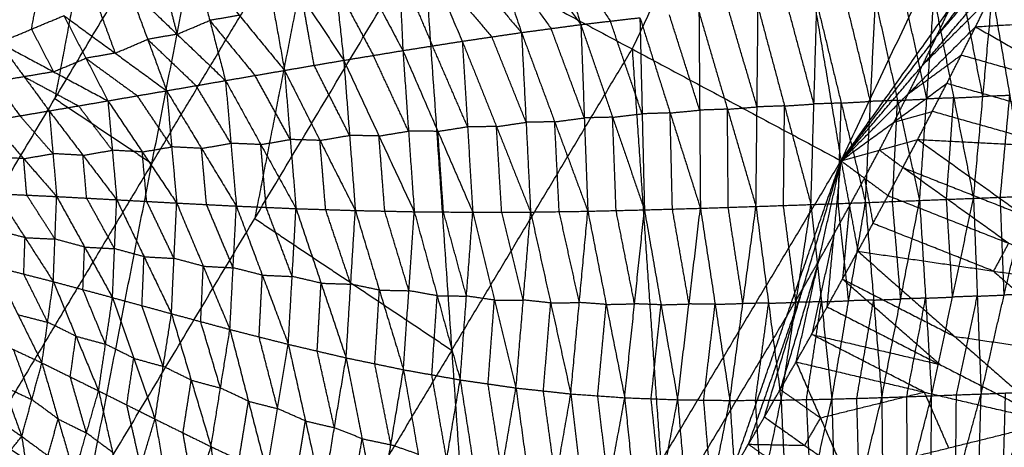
# Model space of a CAD drawing. Header units: millimetres. Extents: x -106 to 110, y -96 to 120.
# Tile 665 of 1020: x 78 to 92, y -39 to -33. Entities that reach past the tile are written whole.
import ezdxf

# ---------------------------------------------------------------- set-up
doc = ezdxf.new("R2010")
doc.units = ezdxf.units.MM
doc.header["$MEASUREMENT"] = 0
doc.layers.add('Default', color=7, linetype='Continuous', true_color=0x000000)

msp = doc.modelspace()

# ---------------------------------------------------------------- linework, layer by layer
at = {"layer": 'Default'}
for points in [[(88.039, -23.758, 9.117), (89.001, -29.458, 10.567), (89.963, -35.159, 12.017)], [(89.963, -35.159, 12.017), (92.06, -30.725, 12.017), (94.157, -26.292, 12.017)], [(89.001, -29.458, 10.567), (88.022, -31.528, 10.567), (87.043, -33.598, 10.567)], [(77.563, -33.535, 7.449), (78.699, -31.64, 7.449), (79.835, -29.745, 7.449)], [(79.835, -29.745, 7.449), (79.405, -32.018, 7.697), (78.976, -34.291, 7.944)], [(76.704, -38.081, 7.944), (78.976, -34.291, 7.944), (81.248, -30.5, 7.944)], [(79.415, -39.893, 9.117), (80.332, -35.196, 8.53), (81.248, -30.5, 7.944)], [(85.555, -30.801, 6.652), (85.94, -32.029, 6.072), (86.326, -33.257, 5.491)], [(89.963, -35.159, 12.017), (91.484, -33.029, 12.221), (93.004, -30.899, 12.424)], [(84.704, -31.019, 6.386), (85.101, -32.194, 5.832), (85.497, -33.368, 5.278)], [(84.704, -31.019, 6.386), (85.515, -32.138, 5.939), (86.326, -33.257, 5.491)], [(80.332, -35.196, 8.53), (81.509, -33.233, 8.53), (82.686, -31.269, 8.53)], [(82.686, -31.269, 8.53), (82.227, -33.617, 8.824), (81.769, -35.965, 9.117)], [(83.733, -31.31, 6.1), (83.786, -32.465, 5.513), (83.839, -33.62, 4.925)], [(83.733, -31.31, 6.1), (84.201, -32.4, 5.595), (84.669, -33.49, 5.091)], [(83.733, -31.31, 6.1), (84.615, -32.339, 5.689), (85.497, -33.368, 5.278)], [(82.78, -31.634, 5.836), (82.896, -32.695, 5.308), (83.013, -33.756, 4.78)], [(82.78, -31.634, 5.836), (83.309, -32.627, 5.381), (83.839, -33.62, 4.925)], [(89.963, -35.159, 12.017), (91.294, -33.429, 12.221), (92.624, -31.699, 12.424)], [(79.415, -39.893, 9.117), (81.769, -35.965, 9.117), (84.123, -32.037, 9.117)], [(81.842, -31.987, 5.592), (82.014, -32.942, 5.121), (82.185, -33.897, 4.649)], [(81.842, -31.987, 5.592), (82.427, -32.871, 5.186), (83.013, -33.756, 4.78)], [(84.123, -32.037, 9.117), (84.522, -37.804, 10.567), (84.921, -43.571, 12.017)], [(84.123, -32.037, 9.117), (87.043, -33.598, 10.567), (89.963, -35.159, 12.017)], [(85.94, -32.029, 6.072), (86.339, -32.619, 5.841), (86.739, -33.209, 5.611)], [(85.101, -32.194, 5.832), (85.506, -32.753, 5.608), (85.911, -33.313, 5.384)], [(91.294, -33.429, 12.221), (91.862, -32.763, 12.322), (92.431, -32.097, 12.424)], [(80.921, -32.36, 5.365), (81.14, -33.199, 4.948), (81.36, -34.039, 4.531)], [(80.921, -32.36, 5.365), (81.553, -33.128, 5.007), (82.185, -33.897, 4.649)], [(83.786, -32.465, 5.513), (84.02, -33.01, 5.26), (84.254, -33.555, 5.008)], [(84.201, -32.4, 5.595), (84.642, -32.914, 5.39), (85.083, -33.429, 5.184)], [(80.464, -32.552, 5.258), (80.574, -32.972, 5.049), (80.684, -33.392, 4.841)], [(89.963, -35.159, 12.017), (91.1, -33.827, 12.221), (92.237, -32.495, 12.424)], [(91.843, -33.287, 12.424), (92.04, -32.891, 12.424), (92.237, -32.495, 12.424)], [(91.843, -33.287, 12.424), (92.04, -32.891, 12.424), (92.237, -32.495, 12.424)], [(78.649, -33.321, 4.846), (78.71, -33.005, 4.498), (78.77, -32.689, 4.15)], [(80.007, -32.745, 5.15), (80.272, -33.463, 4.786), (80.538, -34.181, 4.421)], [(80.007, -32.745, 5.15), (80.684, -33.392, 4.841), (81.36, -34.039, 4.531)], [(82.896, -32.695, 5.308), (83.161, -33.191, 5.08), (83.426, -33.688, 4.852)], [(82.599, -33.826, 4.714), (82.513, -33.349, 4.95), (82.427, -32.871, 5.186)], [(91.06, -35.713, 6.691), (91.161, -34.296, 6.985), (91.262, -32.879, 7.279)], [(91.262, -32.879, 7.279), (91.538, -34.281, 7.156), (91.814, -35.683, 7.033)], [(91.945, -34.262, 7.339), (91.807, -33.561, 7.4), (91.669, -32.86, 7.461)], [(91.814, -35.683, 7.033), (91.945, -34.262, 7.339), (92.077, -32.841, 7.644)], [(92.077, -32.841, 7.644), (92.321, -34.247, 7.516), (92.564, -35.653, 7.389)], [(79.554, -32.939, 5.048), (79.687, -33.298, 4.866), (79.819, -33.656, 4.683)], [(88.774, -35.796, 5.758), (88.789, -34.406, 6.023), (88.803, -33.016, 6.287)], [(88.803, -33.016, 6.287), (89.173, -34.393, 6.169), (89.542, -35.77, 6.052)], [(89.584, -34.366, 6.325), (89.399, -33.678, 6.384), (89.214, -32.99, 6.443)], [(89.542, -35.77, 6.052), (89.584, -34.366, 6.325), (89.625, -32.963, 6.599)], [(89.625, -32.963, 6.599), (89.965, -34.353, 6.481), (90.304, -35.742, 6.363)], [(90.374, -34.33, 6.646), (90.204, -33.635, 6.705), (90.035, -32.941, 6.764)], [(90.304, -35.742, 6.363), (90.374, -34.33, 6.646), (90.444, -32.918, 6.929)], [(90.444, -32.918, 6.929), (90.752, -34.316, 6.81), (91.06, -35.713, 6.691)], [(91.161, -34.296, 6.985), (91.007, -33.597, 7.044), (90.853, -32.898, 7.104)], [(91.1, -33.827, 12.221), (91.57, -33.359, 12.322), (92.04, -32.891, 12.424)], [(78.198, -33.509, 4.747), (78.649, -33.321, 4.846), (79.101, -33.132, 4.945)], [(79.101, -33.132, 4.945), (79.409, -33.727, 4.631), (79.717, -34.322, 4.317)], [(79.101, -33.132, 4.945), (79.819, -33.656, 4.683), (80.538, -34.181, 4.421)], [(81.553, -33.128, 5.007), (81.347, -33.164, 4.977), (81.14, -33.199, 4.948)], [(86.326, -33.257, 5.491), (86.739, -33.209, 5.611), (87.152, -33.161, 5.73)], [(87.152, -33.161, 5.73), (87.183, -34.503, 5.484), (87.215, -35.844, 5.237)], [(87.152, -33.161, 5.73), (87.574, -34.491, 5.608), (87.997, -35.822, 5.485)], [(87.987, -34.452, 5.74), (87.775, -33.786, 5.802), (87.564, -33.121, 5.863)], [(87.977, -33.081, 5.996), (87.987, -34.452, 5.74), (87.997, -35.822, 5.485)], [(87.977, -33.081, 5.996), (88.375, -34.439, 5.877), (88.774, -35.796, 5.758)], [(88.789, -34.406, 6.023), (88.589, -33.728, 6.082), (88.39, -33.049, 6.141)], [(91.294, -33.429, 12.221), (91.389, -33.229, 12.221), (91.484, -33.029, 12.221)], [(91.843, -33.287, 12.424), (93.76, -33.174, 13.04), (95.676, -33.061, 13.656)], [(80.684, -33.392, 4.841), (80.912, -33.296, 4.894), (81.14, -33.199, 4.948)], [(81.14, -33.199, 4.948), (81.456, -33.583, 4.769), (81.773, -33.968, 4.59)], [(85.497, -33.368, 5.278), (85.911, -33.313, 5.384), (86.326, -33.257, 5.491)], [(86.326, -33.257, 5.491), (86.375, -34.56, 5.254), (86.424, -35.863, 5.017)], [(86.326, -33.257, 5.491), (86.77, -34.551, 5.364), (87.215, -35.844, 5.237)], [(87.183, -34.503, 5.484), (86.961, -33.856, 5.547), (86.739, -33.209, 5.611)], [(89.963, -35.159, 12.017), (90.903, -34.223, 12.221), (91.843, -33.287, 12.424)], [(91.442, -34.077, 12.424), (91.643, -33.682, 12.424), (91.843, -33.287, 12.424)], [(91.442, -34.077, 12.424), (91.643, -33.682, 12.424), (91.843, -33.287, 12.424)], [(91.843, -33.287, 12.424), (93.384, -34.174, 13.067), (94.924, -35.061, 13.709)], [(78.649, -33.321, 4.846), (78.803, -33.618, 4.689), (78.958, -33.916, 4.532)], [(80.684, -33.392, 4.841), (80.478, -33.428, 4.813), (80.272, -33.463, 4.786)], [(84.669, -33.49, 5.091), (85.083, -33.429, 5.184), (85.497, -33.368, 5.278)], [(85.561, -34.621, 5.051), (85.322, -34.025, 5.118), (85.083, -33.429, 5.184)], [(85.497, -33.368, 5.278), (85.561, -34.621, 5.051), (85.624, -35.875, 4.825)], [(85.497, -33.368, 5.278), (85.961, -34.615, 5.147), (86.424, -35.863, 5.017)], [(86.375, -34.56, 5.254), (86.143, -33.936, 5.319), (85.911, -33.313, 5.384)], [(91.1, -33.827, 12.221), (91.197, -33.628, 12.221), (91.294, -33.429, 12.221)], [(78.198, -33.509, 4.747), (78.547, -33.986, 4.481), (78.896, -34.462, 4.216)], [(78.198, -33.509, 4.747), (78.958, -33.916, 4.532), (79.717, -34.322, 4.317)], [(79.819, -33.656, 4.683), (80.046, -33.56, 4.735), (80.272, -33.463, 4.786)], [(80.272, -33.463, 4.786), (80.611, -33.787, 4.631), (80.949, -34.11, 4.476)], [(83.839, -33.62, 4.925), (84.254, -33.555, 5.008), (84.669, -33.49, 5.091)], [(84.743, -34.683, 4.875), (84.499, -34.119, 4.942), (84.254, -33.555, 5.008)], [(84.669, -33.49, 5.091), (84.743, -34.683, 4.875), (84.816, -35.877, 4.66)], [(84.669, -33.49, 5.091), (85.147, -34.682, 4.958), (85.624, -35.875, 4.825)], [(79.819, -33.656, 4.683), (79.614, -33.692, 4.657), (79.409, -33.727, 4.631)], [(83.013, -33.756, 4.78), (83.426, -33.688, 4.852), (83.839, -33.62, 4.925)], [(83.918, -34.745, 4.722), (83.672, -34.216, 4.787), (83.426, -33.688, 4.852)], [(83.839, -33.62, 4.925), (83.918, -34.745, 4.722), (83.998, -35.87, 4.518)], [(83.839, -33.62, 4.925), (84.328, -34.748, 4.792), (84.816, -35.877, 4.66)], [(84.522, -37.804, 10.567), (85.783, -35.701, 10.567), (87.043, -33.598, 10.567)], [(87.043, -33.598, 10.567), (87.243, -36.481, 11.292), (87.442, -39.365, 12.017)], [(90.903, -34.223, 12.221), (91.273, -33.953, 12.322), (91.643, -33.682, 12.424)], [(91.643, -33.682, 12.424), (92.513, -33.928, 12.746), (93.384, -34.174, 13.067)], [(78.958, -33.916, 4.532), (79.183, -33.821, 4.582), (79.409, -33.727, 4.631)], [(79.409, -33.727, 4.631), (79.768, -33.989, 4.5), (80.128, -34.251, 4.369)], [(82.185, -33.897, 4.649), (82.599, -33.826, 4.714), (83.013, -33.756, 4.78)], [(83.094, -34.804, 4.588), (82.846, -34.315, 4.651), (82.599, -33.826, 4.714)], [(83.013, -33.756, 4.78), (83.094, -34.804, 4.588), (83.175, -35.853, 4.397)], [(83.013, -33.756, 4.78), (83.505, -34.813, 4.649), (83.998, -35.87, 4.518)], [(90.903, -34.223, 12.221), (91.002, -34.025, 12.221), (91.1, -33.827, 12.221)], [(78.547, -33.986, 4.481), (78.343, -34.02, 4.456), (78.139, -34.055, 4.431)], [(78.958, -33.916, 4.532), (78.752, -33.951, 4.507), (78.547, -33.986, 4.481)], [(78.547, -33.986, 4.481), (78.927, -34.189, 4.374), (79.307, -34.392, 4.267)], [(81.36, -34.039, 4.531), (81.773, -33.968, 4.59), (82.185, -33.897, 4.649)], [(82.265, -34.862, 4.47), (82.019, -34.415, 4.53), (81.773, -33.968, 4.59)], [(82.185, -33.897, 4.649), (82.265, -34.862, 4.47), (82.346, -35.827, 4.292)], [(82.185, -33.897, 4.649), (82.68, -34.875, 4.523), (83.175, -35.853, 4.397)], [(78.139, -34.055, 4.431), (78.313, -34.293, 4.298), (78.488, -34.531, 4.165)], [(80.538, -34.181, 4.421), (80.949, -34.11, 4.476), (81.36, -34.039, 4.531)], [(81.436, -34.915, 4.365), (81.192, -34.513, 4.42), (80.949, -34.11, 4.476)], [(81.36, -34.039, 4.531), (81.436, -34.915, 4.365), (81.512, -35.791, 4.198)], [(81.36, -34.039, 4.531), (81.853, -34.933, 4.411), (82.346, -35.827, 4.292)], [(89.963, -35.159, 12.017), (90.703, -34.618, 12.221), (91.442, -34.077, 12.424)], [(91.034, -34.862, 12.424), (91.238, -34.47, 12.424), (91.442, -34.077, 12.424)], [(91.034, -34.862, 12.424), (91.238, -34.47, 12.424), (91.442, -34.077, 12.424)], [(91.442, -34.077, 12.424), (93.183, -34.569, 13.067), (94.924, -35.061, 13.709)], [(79.717, -34.322, 4.317), (80.128, -34.251, 4.369), (80.538, -34.181, 4.421)], [(80.608, -34.965, 4.267), (80.368, -34.608, 4.318), (80.128, -34.251, 4.369)], [(80.538, -34.181, 4.421), (80.608, -34.965, 4.267), (80.678, -35.749, 4.113)], [(80.538, -34.181, 4.421), (81.025, -34.986, 4.31), (81.512, -35.791, 4.198)], [(90.703, -34.618, 12.221), (90.803, -34.42, 12.221), (90.903, -34.223, 12.221)], [(91.538, -34.281, 7.156), (91.742, -34.271, 7.247), (91.945, -34.262, 7.339)], [(92.321, -34.247, 7.516), (92.133, -34.255, 7.427), (91.945, -34.262, 7.339)], [(92.189, -35.668, 7.211), (92.255, -34.958, 7.364), (92.321, -34.247, 7.516)], [(78.896, -34.462, 4.216), (79.307, -34.392, 4.267), (79.717, -34.322, 4.317)], [(78.976, -34.291, 7.944), (79.654, -34.744, 8.237), (80.332, -35.196, 8.53)], [(79.778, -35.012, 4.175), (79.543, -34.702, 4.221), (79.307, -34.392, 4.267)], [(79.717, -34.322, 4.317), (79.778, -35.012, 4.175), (79.84, -35.703, 4.032)], [(79.717, -34.322, 4.317), (80.197, -35.035, 4.215), (80.678, -35.749, 4.113)], [(89.173, -34.393, 6.169), (88.981, -34.4, 6.096), (88.789, -34.406, 6.023)], [(89.158, -35.783, 5.905), (89.166, -35.088, 6.037), (89.173, -34.393, 6.169)], [(89.173, -34.393, 6.169), (89.378, -34.38, 6.247), (89.584, -34.366, 6.325)], [(89.965, -34.353, 6.481), (89.774, -34.36, 6.403), (89.584, -34.366, 6.325)], [(89.923, -35.756, 6.207), (89.944, -35.054, 6.344), (89.965, -34.353, 6.481)], [(89.965, -34.353, 6.481), (90.169, -34.341, 6.564), (90.374, -34.33, 6.646)], [(90.752, -34.316, 6.81), (90.563, -34.323, 6.728), (90.374, -34.33, 6.646)], [(90.682, -35.728, 6.527), (90.717, -35.022, 6.668), (90.752, -34.316, 6.81)], [(90.752, -34.316, 6.81), (90.956, -34.306, 6.897), (91.161, -34.296, 6.985)], [(91.538, -34.281, 7.156), (91.349, -34.288, 7.07), (91.161, -34.296, 6.985)], [(91.437, -35.698, 6.862), (91.487, -34.989, 7.009), (91.538, -34.281, 7.156)], [(78.079, -34.6, 4.115), (78.488, -34.531, 4.165), (78.896, -34.462, 4.216)], [(78.949, -35.06, 4.084), (78.718, -34.796, 4.125), (78.488, -34.531, 4.165)], [(78.896, -34.462, 4.216), (78.949, -35.06, 4.084), (79.001, -35.658, 3.953)], [(78.896, -34.462, 4.216), (79.368, -35.083, 4.124), (79.84, -35.703, 4.032)], [(86.77, -34.551, 5.364), (86.977, -34.527, 5.424), (87.183, -34.503, 5.484)], [(87.574, -34.491, 5.608), (87.379, -34.497, 5.546), (87.183, -34.503, 5.484)], [(87.574, -34.491, 5.608), (87.781, -34.471, 5.674), (87.987, -34.452, 5.74)], [(87.606, -35.833, 5.361), (87.59, -35.162, 5.484), (87.574, -34.491, 5.608)], [(88.375, -34.439, 5.877), (88.181, -34.445, 5.809), (87.987, -34.452, 5.74)], [(88.375, -34.439, 5.877), (88.582, -34.423, 5.95), (88.789, -34.406, 6.023)], [(88.386, -35.809, 5.622), (88.381, -35.124, 5.749), (88.375, -34.439, 5.877)], [(90.703, -34.618, 12.221), (90.97, -34.544, 12.322), (91.238, -34.47, 12.424)], [(92.979, -34.962, 13.067), (92.109, -34.716, 12.746), (91.238, -34.47, 12.424)], [(78.079, -34.6, 4.115), (78.54, -35.129, 4.034), (79.001, -35.658, 3.953)], [(85.147, -34.682, 4.958), (85.354, -34.652, 5.004), (85.561, -34.621, 5.051)], [(85.961, -34.615, 5.147), (85.761, -34.618, 5.099), (85.561, -34.621, 5.051)], [(85.961, -34.615, 5.147), (86.168, -34.588, 5.2), (86.375, -34.56, 5.254)], [(86.024, -35.869, 4.921), (85.992, -35.242, 5.034), (85.961, -34.615, 5.147)], [(86.77, -34.551, 5.364), (86.572, -34.555, 5.309), (86.375, -34.56, 5.254)], [(86.819, -35.853, 5.127), (86.795, -35.202, 5.245), (86.77, -34.551, 5.364)], [(90.499, -35.01, 12.221), (90.601, -34.814, 12.221), (90.703, -34.618, 12.221)], [(82.68, -34.875, 4.523), (82.887, -34.84, 4.556), (83.094, -34.804, 4.588)], [(83.505, -34.813, 4.649), (83.299, -34.809, 4.618), (83.094, -34.804, 4.588)], [(83.505, -34.813, 4.649), (83.712, -34.779, 4.685), (83.918, -34.745, 4.722)], [(83.586, -35.861, 4.457), (83.546, -35.337, 4.553), (83.505, -34.813, 4.649)], [(84.328, -34.748, 4.792), (84.123, -34.747, 4.757), (83.918, -34.745, 4.722)], [(84.328, -34.748, 4.792), (84.535, -34.716, 4.834), (84.743, -34.683, 4.875)], [(84.407, -35.873, 4.589), (84.367, -35.311, 4.691), (84.328, -34.748, 4.792)], [(85.147, -34.682, 4.958), (84.945, -34.683, 4.916), (84.743, -34.683, 4.875)], [(85.22, -35.876, 4.742), (85.184, -35.279, 4.85), (85.147, -34.682, 4.958)], [(81.025, -34.986, 4.31), (81.23, -34.951, 4.337), (81.436, -34.915, 4.365)], [(81.853, -34.933, 4.411), (81.644, -34.924, 4.388), (81.436, -34.915, 4.365)], [(81.853, -34.933, 4.411), (82.059, -34.897, 4.441), (82.265, -34.862, 4.47)], [(81.929, -35.809, 4.245), (81.891, -35.371, 4.328), (81.853, -34.933, 4.411)], [(82.68, -34.875, 4.523), (82.473, -34.868, 4.497), (82.265, -34.862, 4.47)], [(82.76, -35.84, 4.344), (82.72, -35.357, 4.434), (82.68, -34.875, 4.523)], [(89.963, -35.159, 12.017), (90.499, -35.01, 12.221), (91.034, -34.862, 12.424)], [(90.619, -35.645, 12.424), (90.827, -35.253, 12.424), (91.034, -34.862, 12.424)], [(90.619, -35.645, 12.424), (90.827, -35.253, 12.424), (91.034, -34.862, 12.424)], [(91.034, -34.862, 12.424), (92.511, -35.918, 13.075), (93.989, -36.975, 13.725)], [(91.034, -34.862, 12.424), (92.979, -34.962, 13.067), (94.924, -35.061, 13.709)], [(78.54, -35.129, 4.034), (78.744, -35.095, 4.059), (78.949, -35.06, 4.084)], [(79.368, -35.083, 4.124), (79.158, -35.071, 4.104), (78.949, -35.06, 4.084)], [(79.368, -35.083, 4.124), (79.573, -35.047, 4.149), (79.778, -35.012, 4.175)], [(79.42, -35.68, 3.992), (79.394, -35.381, 4.058), (79.368, -35.083, 4.124)], [(80.197, -35.035, 4.215), (79.988, -35.024, 4.195), (79.778, -35.012, 4.175)], [(80.197, -35.035, 4.215), (80.403, -35, 4.241), (80.608, -34.965, 4.267)], [(80.259, -35.726, 4.073), (80.228, -35.381, 4.144), (80.197, -35.035, 4.215)], [(81.025, -34.986, 4.31), (80.816, -34.976, 4.289), (80.608, -34.965, 4.267)], [(81.095, -35.77, 4.156), (81.06, -35.378, 4.233), (81.025, -34.986, 4.31)], [(90.291, -35.402, 12.221), (90.395, -35.206, 12.221), (90.499, -35.01, 12.221)], [(90.499, -35.01, 12.221), (90.663, -35.132, 12.322), (90.827, -35.253, 12.424)], [(80.332, -35.196, 8.53), (79.196, -37.092, 8.53), (78.06, -38.987, 8.53)], [(78.54, -35.129, 4.034), (78.331, -35.119, 4.014), (78.122, -35.11, 3.994)], [(78.583, -35.638, 3.913), (78.561, -35.384, 3.973), (78.54, -35.129, 4.034)], [(84.921, -43.571, 12.017), (87.442, -39.365, 12.017), (89.963, -35.159, 12.017)], [(88.443, -39.499, 12.424), (89.203, -37.329, 12.221), (89.963, -35.159, 12.017)], [(88.892, -38.736, 12.424), (89.427, -36.947, 12.221), (89.963, -35.159, 12.017)], [(89.334, -37.968, 12.424), (89.648, -36.564, 12.221), (89.963, -35.159, 12.017)], [(89.769, -37.198, 12.424), (89.866, -36.178, 12.221), (89.963, -35.159, 12.017)], [(89.963, -35.159, 12.017), (90.08, -35.791, 12.221), (90.198, -36.423, 12.424)], [(89.963, -35.159, 12.017), (90.291, -35.402, 12.221), (90.619, -35.645, 12.424)], [(90.827, -35.253, 12.424), (91.669, -35.586, 12.749), (92.511, -35.918, 13.075)], [(92.304, -36.31, 13.075), (91.565, -35.781, 12.749), (90.827, -35.253, 12.424)], [(90.08, -35.791, 12.221), (90.186, -35.596, 12.221), (90.291, -35.402, 12.221)], [(90.291, -35.402, 12.221), (90.35, -35.718, 12.322), (90.409, -36.034, 12.424)], [(78.164, -35.619, 3.872), (78.559, -36.232, 3.953), (78.954, -36.846, 4.033)], [(78.164, -35.619, 3.872), (78.583, -35.638, 3.913), (79.001, -35.658, 3.953)], [(78.977, -36.252, 3.993), (78.78, -35.945, 3.953), (78.583, -35.638, 3.913)], [(78.954, -36.846, 4.033), (78.977, -36.252, 3.993), (79.001, -35.658, 3.953)], [(79.001, -35.658, 3.953), (79.391, -36.363, 4.041), (79.781, -37.069, 4.129)], [(79.001, -35.658, 3.953), (79.42, -35.68, 3.992), (79.84, -35.703, 4.032)], [(79.81, -36.386, 4.081), (79.615, -36.033, 4.037), (79.42, -35.68, 3.992)], [(79.781, -37.069, 4.129), (79.81, -36.386, 4.081), (79.84, -35.703, 4.032)], [(79.84, -35.703, 4.032), (80.222, -36.498, 4.13), (80.605, -37.294, 4.228)], [(79.84, -35.703, 4.032), (80.259, -35.726, 4.073), (80.678, -35.749, 4.113)], [(80.641, -36.522, 4.171), (80.45, -36.124, 4.122), (80.259, -35.726, 4.073)], [(80.605, -37.294, 4.228), (80.641, -36.522, 4.171), (80.678, -35.749, 4.113)], [(80.678, -35.749, 4.113), (81.05, -36.631, 4.222), (81.422, -37.514, 4.331)], [(80.678, -35.749, 4.113), (81.095, -35.77, 4.156), (81.512, -35.791, 4.198)], [(81.467, -36.653, 4.265), (81.281, -36.211, 4.21), (81.095, -35.77, 4.156)], [(88.774, -35.796, 5.758), (89.158, -35.783, 5.905), (89.542, -35.77, 6.052)], [(89.125, -38.5, 6.258), (89.334, -37.135, 6.155), (89.542, -35.77, 6.052)], [(89.542, -35.77, 6.052), (89.923, -35.756, 6.207), (90.304, -35.742, 6.363)], [(89.542, -35.77, 6.052), (89.688, -37.128, 6.304), (89.834, -38.486, 6.557)], [(89.834, -38.486, 6.557), (90.069, -37.114, 6.46), (90.304, -35.742, 6.363)], [(90.069, -37.114, 6.46), (89.996, -36.435, 6.334), (89.923, -35.756, 6.207)], [(90.198, -36.423, 12.424), (90.409, -36.034, 12.424), (90.619, -35.645, 12.424)], [(90.198, -36.423, 12.424), (90.409, -36.034, 12.424), (90.619, -35.645, 12.424)], [(90.304, -35.742, 6.363), (90.682, -35.728, 6.527), (91.06, -35.713, 6.691)], [(90.304, -35.742, 6.363), (90.418, -37.104, 6.616), (90.532, -38.465, 6.868)], [(90.532, -38.465, 6.868), (90.796, -37.089, 6.779), (91.06, -35.713, 6.691)], [(90.619, -35.645, 12.424), (92.304, -36.31, 13.075), (93.989, -36.975, 13.725)], [(90.796, -37.089, 6.779), (90.739, -36.408, 6.653), (90.682, -35.728, 6.527)], [(91.06, -35.713, 6.691), (91.437, -35.698, 6.862), (91.814, -35.683, 7.033)], [(91.06, -35.713, 6.691), (91.144, -37.077, 6.942), (91.229, -38.44, 7.193)], [(91.229, -38.44, 7.193), (91.521, -37.062, 7.113), (91.814, -35.683, 7.033)], [(91.521, -37.062, 7.113), (91.479, -36.38, 6.988), (91.437, -35.698, 6.862)], [(91.814, -35.683, 7.033), (92.189, -35.668, 7.211), (92.564, -35.653, 7.389)], [(91.814, -35.683, 7.033), (91.867, -37.049, 7.28), (91.92, -38.415, 7.527)], [(91.92, -38.415, 7.527), (92.242, -37.034, 7.458), (92.564, -35.653, 7.389)], [(92.242, -37.034, 7.458), (92.216, -36.351, 7.335), (92.189, -35.668, 7.211)], [(81.422, -37.514, 4.331), (81.467, -36.653, 4.265), (81.512, -35.791, 4.198)], [(81.512, -35.791, 4.198), (81.875, -36.756, 4.32), (82.238, -37.721, 4.442)], [(81.512, -35.791, 4.198), (81.929, -35.809, 4.245), (82.346, -35.827, 4.292)], [(82.292, -36.774, 4.367), (82.11, -36.291, 4.306), (81.929, -35.809, 4.245)], [(82.238, -37.721, 4.442), (82.292, -36.774, 4.367), (82.346, -35.827, 4.292)], [(82.346, -35.827, 4.292), (82.696, -36.868, 4.428), (83.046, -37.91, 4.564)], [(82.346, -35.827, 4.292), (82.76, -35.84, 4.344), (83.175, -35.853, 4.397)], [(83.11, -36.881, 4.48), (82.935, -36.361, 4.412), (82.76, -35.84, 4.344)], [(83.046, -37.91, 4.564), (83.11, -36.881, 4.48), (83.175, -35.853, 4.397)], [(83.175, -35.853, 4.397), (83.511, -36.965, 4.549), (83.847, -38.076, 4.701)], [(83.175, -35.853, 4.397), (83.586, -35.861, 4.457), (83.998, -35.87, 4.518)], [(83.923, -36.973, 4.609), (83.754, -36.417, 4.533), (83.586, -35.861, 4.457)], [(83.847, -38.076, 4.701), (83.923, -36.973, 4.609), (83.998, -35.87, 4.518)], [(83.998, -35.87, 4.518), (84.319, -37.044, 4.687), (84.64, -38.218, 4.856)], [(83.998, -35.87, 4.518), (84.407, -35.873, 4.589), (84.816, -35.877, 4.66)], [(84.728, -37.048, 4.758), (84.568, -36.46, 4.673), (84.407, -35.873, 4.589)], [(84.64, -38.218, 4.856), (84.728, -37.048, 4.758), (84.816, -35.877, 4.66)], [(84.816, -35.877, 4.66), (85.22, -35.876, 4.742), (85.624, -35.875, 4.825)], [(84.816, -35.877, 4.66), (85.118, -37.104, 4.846), (85.42, -38.331, 5.032)], [(85.522, -37.103, 4.928), (85.371, -36.489, 4.835), (85.22, -35.876, 4.742)], [(85.42, -38.331, 5.032), (85.522, -37.103, 4.928), (85.624, -35.875, 4.825)], [(85.624, -35.875, 4.825), (86.024, -35.869, 4.921), (86.424, -35.863, 5.017)], [(85.624, -35.875, 4.825), (85.905, -37.144, 5.028), (86.186, -38.414, 5.232)], [(86.305, -37.138, 5.124), (86.165, -36.503, 5.022), (86.024, -35.869, 4.921)], [(86.186, -38.414, 5.232), (86.305, -37.138, 5.124), (86.424, -35.863, 5.017)], [(86.424, -35.863, 5.017), (86.819, -35.853, 5.127), (87.215, -35.844, 5.237)], [(86.424, -35.863, 5.017), (86.681, -37.165, 5.237), (86.939, -38.467, 5.457)], [(87.077, -37.156, 5.347), (86.948, -36.505, 5.237), (86.819, -35.853, 5.127)], [(86.939, -38.467, 5.457), (87.077, -37.156, 5.347), (87.215, -35.844, 5.237)], [(87.215, -35.844, 5.237), (87.606, -35.833, 5.361), (87.997, -35.822, 5.485)], [(87.215, -35.844, 5.237), (87.447, -37.17, 5.471), (87.679, -38.495, 5.705)], [(87.838, -37.158, 5.595), (87.722, -36.496, 5.478), (87.606, -35.833, 5.361)], [(87.679, -38.495, 5.705), (87.838, -37.158, 5.595), (87.997, -35.822, 5.485)], [(87.997, -35.822, 5.485), (88.386, -35.809, 5.622), (88.774, -35.796, 5.758)], [(87.997, -35.822, 5.485), (88.203, -37.163, 5.729), (88.408, -38.505, 5.973)], [(88.591, -37.151, 5.866), (88.488, -36.48, 5.744), (88.386, -35.809, 5.622)], [(88.408, -38.505, 5.973), (88.591, -37.151, 5.866), (88.774, -35.796, 5.758)], [(88.774, -35.796, 5.758), (88.95, -37.148, 6.008), (89.125, -38.5, 6.258)], [(89.334, -37.135, 6.155), (89.246, -36.459, 6.03), (89.158, -35.783, 5.905)], [(89.866, -36.178, 12.221), (89.973, -35.984, 12.221), (90.08, -35.791, 12.221)], [(90.08, -35.791, 12.221), (90.032, -36.3, 12.322), (89.983, -36.81, 12.424)], [(81.769, -35.965, 9.117), (83.146, -36.885, 9.842), (84.522, -37.804, 10.567)], [(92.093, -36.699, 13.075), (91.251, -36.366, 12.749), (90.409, -36.034, 12.424)], [(78.559, -36.232, 3.953), (78.353, -36.18, 3.928), (78.146, -36.127, 3.904)], [(89.866, -36.178, 12.221), (89.709, -36.881, 12.322), (89.552, -37.583, 12.424)], [(89.648, -36.564, 12.221), (89.757, -36.371, 12.221), (89.866, -36.178, 12.221)], [(78.541, -36.741, 3.984), (78.55, -36.486, 3.968), (78.559, -36.232, 3.953)], [(78.559, -36.232, 3.953), (78.768, -36.242, 3.973), (78.977, -36.252, 3.993)], [(79.391, -36.363, 4.041), (79.184, -36.308, 4.017), (78.977, -36.252, 3.993)], [(92.304, -36.31, 13.075), (92.199, -36.504, 13.075), (92.093, -36.699, 13.075)], [(79.368, -36.957, 4.081), (79.379, -36.66, 4.061), (79.391, -36.363, 4.041)], [(79.391, -36.363, 4.041), (79.601, -36.375, 4.061), (79.81, -36.386, 4.081)], [(80.222, -36.498, 4.13), (80.016, -36.442, 4.105), (79.81, -36.386, 4.081)], [(89.769, -37.198, 12.424), (89.983, -36.81, 12.424), (90.198, -36.423, 12.424)], [(89.769, -37.198, 12.424), (89.983, -36.81, 12.424), (90.198, -36.423, 12.424)], [(90.198, -36.423, 12.424), (91.557, -37.616, 13.068), (92.917, -38.809, 13.712)], [(90.198, -36.423, 12.424), (92.093, -36.699, 13.075), (93.989, -36.975, 13.725)], [(80.193, -37.181, 4.179), (80.208, -36.84, 4.154), (80.222, -36.498, 4.13)], [(80.222, -36.498, 4.13), (80.432, -36.51, 4.15), (80.641, -36.522, 4.171)], [(81.05, -36.631, 4.222), (80.846, -36.576, 4.196), (80.641, -36.522, 4.171)], [(89.648, -36.564, 12.221), (89.381, -37.458, 12.322), (89.113, -38.352, 12.424)], [(89.427, -36.947, 12.221), (89.538, -36.755, 12.221), (89.648, -36.564, 12.221)], [(78.127, -36.635, 3.936), (78.461, -37.308, 4.152), (78.795, -37.981, 4.368)], [(78.127, -36.635, 3.936), (78.541, -36.741, 3.984), (78.954, -36.846, 4.033)], [(81.014, -37.404, 4.28), (81.032, -37.018, 4.251), (81.05, -36.631, 4.222)], [(81.05, -36.631, 4.222), (81.259, -36.642, 4.243), (81.467, -36.653, 4.265)], [(81.875, -36.756, 4.32), (81.671, -36.704, 4.292), (81.467, -36.653, 4.265)], [(92.093, -36.699, 13.075), (92.773, -37.295, 13.396), (93.453, -37.892, 13.718)], [(78.875, -37.414, 4.201), (78.708, -37.077, 4.092), (78.541, -36.741, 3.984)], [(78.795, -37.981, 4.368), (78.875, -37.414, 4.201), (78.954, -36.846, 4.033)], [(78.954, -36.846, 4.033), (79.271, -37.609, 4.273), (79.587, -38.371, 4.513)], [(78.954, -36.846, 4.033), (79.368, -36.957, 4.081), (79.781, -37.069, 4.129)], [(81.83, -37.618, 4.386), (81.852, -37.187, 4.353), (81.875, -36.756, 4.32)], [(81.875, -36.756, 4.32), (82.083, -36.765, 4.343), (82.292, -36.774, 4.367)], [(82.696, -36.868, 4.428), (82.494, -36.821, 4.397), (82.292, -36.774, 4.367)], [(82.642, -37.816, 4.503), (82.669, -37.342, 4.465), (82.696, -36.868, 4.428)], [(82.696, -36.868, 4.428), (82.903, -36.875, 4.454), (83.11, -36.881, 4.48)], [(89.983, -36.81, 12.424), (90.77, -37.213, 12.746), (91.557, -37.616, 13.068)], [(91.343, -38.003, 13.068), (90.663, -37.407, 12.746), (89.983, -36.81, 12.424)], [(79.684, -37.72, 4.321), (79.526, -37.339, 4.201), (79.368, -36.957, 4.081)], [(83.511, -36.965, 4.549), (83.311, -36.923, 4.515), (83.11, -36.881, 4.48)], [(83.447, -37.993, 4.632), (83.479, -37.479, 4.59), (83.511, -36.965, 4.549)], [(83.511, -36.965, 4.549), (83.717, -36.969, 4.579), (83.923, -36.973, 4.609)], [(84.319, -37.044, 4.687), (84.121, -37.008, 4.648), (83.923, -36.973, 4.609)], [(89.427, -36.947, 12.221), (89.048, -38.032, 12.322), (88.668, -39.117, 12.424)], [(89.203, -37.329, 12.221), (89.315, -37.138, 12.221), (89.427, -36.947, 12.221)], [(79.587, -38.371, 4.513), (79.684, -37.72, 4.321), (79.781, -37.069, 4.129)], [(79.781, -37.069, 4.129), (80.078, -37.917, 4.396), (80.375, -38.765, 4.662)], [(79.781, -37.069, 4.129), (80.193, -37.181, 4.179), (80.605, -37.294, 4.228)], [(84.244, -38.147, 4.778), (84.281, -37.596, 4.733), (84.319, -37.044, 4.687)], [(84.319, -37.044, 4.687), (84.524, -37.046, 4.722), (84.728, -37.048, 4.758)], [(85.118, -37.104, 4.846), (84.923, -37.076, 4.802), (84.728, -37.048, 4.758)], [(85.03, -38.274, 4.944), (85.074, -37.689, 4.895), (85.118, -37.104, 4.846)], [(85.118, -37.104, 4.846), (85.32, -37.103, 4.887), (85.522, -37.103, 4.928)], [(85.905, -37.144, 5.028), (85.714, -37.123, 4.978), (85.522, -37.103, 4.928)], [(85.803, -38.372, 5.132), (85.854, -37.758, 5.08), (85.905, -37.144, 5.028)], [(85.905, -37.144, 5.028), (86.105, -37.141, 5.076), (86.305, -37.138, 5.124)], [(86.681, -37.165, 5.237), (86.493, -37.151, 5.181), (86.305, -37.138, 5.124)], [(88.203, -37.163, 5.729), (88.397, -37.157, 5.798), (88.591, -37.151, 5.866)], [(88.95, -37.148, 6.008), (88.771, -37.149, 5.937), (88.591, -37.151, 5.866)], [(88.767, -38.503, 6.115), (88.858, -37.825, 6.062), (88.95, -37.148, 6.008)], [(88.95, -37.148, 6.008), (89.142, -37.142, 6.081), (89.334, -37.135, 6.155)], [(89.688, -37.128, 6.304), (89.511, -37.132, 6.229), (89.334, -37.135, 6.155)], [(89.48, -38.493, 6.407), (89.584, -37.811, 6.356), (89.688, -37.128, 6.304)], [(89.688, -37.128, 6.304), (89.878, -37.121, 6.382), (90.069, -37.114, 6.46)], [(90.418, -37.104, 6.616), (90.244, -37.109, 6.538), (90.069, -37.114, 6.46)], [(90.183, -38.476, 6.712), (90.301, -37.79, 6.664), (90.418, -37.104, 6.616)], [(90.418, -37.104, 6.616), (90.607, -37.096, 6.697), (90.796, -37.089, 6.779)], [(91.144, -37.077, 6.942), (90.97, -37.083, 6.86), (90.796, -37.089, 6.779)], [(90.881, -38.453, 7.03), (91.013, -37.765, 6.986), (91.144, -37.077, 6.942)], [(91.144, -37.077, 6.942), (91.333, -37.069, 7.027), (91.521, -37.062, 7.113)], [(91.867, -37.049, 7.28), (91.694, -37.055, 7.197), (91.521, -37.062, 7.113)], [(91.575, -38.427, 7.36), (91.721, -37.738, 7.32), (91.867, -37.049, 7.28)], [(91.867, -37.049, 7.28), (92.055, -37.041, 7.369), (92.242, -37.034, 7.458)], [(92.584, -37.02, 7.628), (92.413, -37.027, 7.543), (92.242, -37.034, 7.458)], [(80.49, -38.03, 4.445), (80.342, -37.605, 4.312), (80.193, -37.181, 4.179)], [(86.562, -38.44, 5.345), (86.622, -37.803, 5.291), (86.681, -37.165, 5.237)], [(86.681, -37.165, 5.237), (86.879, -37.16, 5.292), (87.077, -37.156, 5.347)], [(87.447, -37.17, 5.471), (87.262, -37.163, 5.409), (87.077, -37.156, 5.347)], [(87.309, -38.481, 5.581), (87.378, -37.825, 5.526), (87.447, -37.17, 5.471)], [(87.447, -37.17, 5.471), (87.642, -37.164, 5.533), (87.838, -37.158, 5.595)], [(88.203, -37.163, 5.729), (88.02, -37.161, 5.662), (87.838, -37.158, 5.595)], [(88.044, -38.5, 5.839), (88.123, -37.832, 5.784), (88.203, -37.163, 5.729)], [(89.334, -37.968, 12.424), (89.552, -37.583, 12.424), (89.769, -37.198, 12.424)], [(89.334, -37.968, 12.424), (89.552, -37.583, 12.424), (89.769, -37.198, 12.424)], [(89.769, -37.198, 12.424), (91.343, -38.003, 13.068), (92.917, -38.809, 13.712)], [(78.461, -37.308, 4.152), (78.668, -37.361, 4.176), (78.875, -37.414, 4.201)], [(79.271, -37.609, 4.273), (79.073, -37.511, 4.237), (78.875, -37.414, 4.201)], [(80.375, -38.765, 4.662), (80.49, -38.03, 4.445), (80.605, -37.294, 4.228)], [(80.605, -37.294, 4.228), (80.881, -38.222, 4.522), (81.158, -39.15, 4.816)], [(80.605, -37.294, 4.228), (81.014, -37.404, 4.28), (81.422, -37.514, 4.331)], [(81.29, -38.332, 4.573), (81.152, -37.868, 4.426), (81.014, -37.404, 4.28)], [(89.203, -37.329, 12.221), (87.942, -39.432, 12.221), (86.682, -41.535, 12.221)], [(81.158, -39.15, 4.816), (81.29, -38.332, 4.573), (81.422, -37.514, 4.331)], [(81.422, -37.514, 4.331), (81.681, -38.517, 4.655), (81.94, -39.519, 4.978)], [(81.422, -37.514, 4.331), (81.83, -37.618, 4.386), (82.238, -37.721, 4.442)], [(78, -37.607, 4.226), (78.257, -38.307, 4.613), (78.513, -39.007, 5.001)], [(78, -37.607, 4.226), (78.398, -37.794, 4.297), (78.795, -37.981, 4.368)], [(79.191, -38.176, 4.441), (79.231, -37.893, 4.357), (79.271, -37.609, 4.273)], [(79.271, -37.609, 4.273), (79.477, -37.664, 4.297), (79.684, -37.72, 4.321)], [(82.089, -38.62, 4.71), (81.959, -38.119, 4.548), (81.83, -37.618, 4.386)], [(89.552, -37.583, 12.424), (90.447, -37.793, 12.746), (91.343, -38.003, 13.068)], [(91.125, -38.389, 13.068), (90.338, -37.986, 12.746), (89.552, -37.583, 12.424)], [(93.453, -37.892, 13.718), (92.505, -37.754, 13.393), (91.557, -37.616, 13.068)], [(78.654, -38.494, 4.685), (78.526, -38.144, 4.491), (78.398, -37.794, 4.297)], [(80.078, -37.917, 4.396), (79.881, -37.818, 4.358), (79.684, -37.72, 4.321)], [(81.94, -39.519, 4.978), (82.089, -38.62, 4.71), (82.238, -37.721, 4.442)], [(84.522, -37.804, 10.567), (83.345, -39.768, 10.567), (82.168, -41.732, 10.567)], [(82.238, -37.721, 4.442), (82.478, -38.791, 4.797), (82.718, -39.862, 5.152)], [(82.238, -37.721, 4.442), (82.642, -37.816, 4.503), (83.046, -37.91, 4.564)], [(82.882, -38.886, 4.858), (82.762, -38.351, 4.68), (82.642, -37.816, 4.503)], [(79.981, -38.568, 4.587), (80.03, -38.242, 4.492), (80.078, -37.917, 4.396)], [(80.078, -37.917, 4.396), (80.284, -37.973, 4.42), (80.49, -38.03, 4.445)], [(82.718, -39.862, 5.152), (82.882, -38.886, 4.858), (83.046, -37.91, 4.564)], [(83.046, -37.91, 4.564), (83.27, -39.04, 4.951), (83.494, -40.171, 5.339)], [(83.046, -37.91, 4.564), (83.447, -37.993, 4.632), (83.847, -38.076, 4.701)], [(88.892, -38.736, 12.424), (89.113, -38.352, 12.424), (89.334, -37.968, 12.424)], [(88.892, -38.736, 12.424), (89.113, -38.352, 12.424), (89.334, -37.968, 12.424)], [(89.334, -37.968, 12.424), (89.674, -38.748, 12.76), (90.014, -39.528, 13.095)], [(89.334, -37.968, 12.424), (91.125, -38.389, 13.068), (92.917, -38.809, 13.712)], [(76.704, -38.081, 7.944), (78.06, -38.987, 8.53), (79.415, -39.893, 9.117)], [(78.513, -39.007, 5.001), (78.654, -38.494, 4.685), (78.795, -37.981, 4.368)], [(78.795, -37.981, 4.368), (79.021, -38.764, 4.799), (79.247, -39.547, 5.229)], [(78.795, -37.981, 4.368), (79.191, -38.176, 4.441), (79.587, -38.371, 4.513)], [(80.881, -38.222, 4.522), (80.686, -38.126, 4.483), (80.49, -38.03, 4.445)], [(83.671, -39.124, 5.02), (83.559, -38.558, 4.826), (83.447, -37.993, 4.632)], [(83.494, -40.171, 5.339), (83.671, -39.124, 5.02), (83.847, -38.076, 4.701)], [(83.847, -38.076, 4.701), (84.055, -39.258, 5.121), (84.263, -40.439, 5.541)], [(83.847, -38.076, 4.701), (84.244, -38.147, 4.778), (84.64, -38.218, 4.856)], [(79.417, -38.959, 4.871), (79.304, -38.568, 4.656), (79.191, -38.176, 4.441)], [(80.766, -38.958, 4.739), (80.824, -38.59, 4.63), (80.881, -38.222, 4.522)], [(80.881, -38.222, 4.522), (81.086, -38.277, 4.548), (81.29, -38.332, 4.573)], [(84.451, -39.328, 5.199), (84.348, -38.738, 4.988), (84.244, -38.147, 4.778)], [(84.263, -40.439, 5.541), (84.451, -39.328, 5.199), (84.64, -38.218, 4.856)], [(84.64, -38.218, 4.856), (84.83, -39.439, 5.307), (85.02, -40.661, 5.759)], [(84.64, -38.218, 4.856), (85.03, -38.274, 4.944), (85.42, -38.331, 5.032)], [(78.257, -38.307, 4.613), (78.455, -38.401, 4.649), (78.654, -38.494, 4.685)], [(79.247, -39.547, 5.229), (79.417, -38.959, 4.871), (79.587, -38.371, 4.513)], [(79.587, -38.371, 4.513), (79.782, -39.231, 4.989), (79.977, -40.09, 5.465)], [(79.587, -38.371, 4.513), (79.981, -38.568, 4.587), (80.375, -38.765, 4.662)], [(81.681, -38.517, 4.655), (81.486, -38.424, 4.614), (81.29, -38.332, 4.573)], [(85.02, -40.661, 5.759), (85.22, -39.496, 5.396), (85.42, -38.331, 5.032)], [(85.22, -39.496, 5.396), (85.125, -38.885, 5.17), (85.03, -38.274, 4.944)], [(85.42, -38.331, 5.032), (85.591, -39.581, 5.512), (85.763, -40.831, 5.992)], [(85.42, -38.331, 5.032), (85.803, -38.372, 5.132), (86.186, -38.414, 5.232)], [(85.974, -39.622, 5.612), (85.889, -38.997, 5.372), (85.803, -38.372, 5.132)], [(89.113, -38.352, 12.424), (89.393, -38.55, 12.592), (89.674, -38.748, 12.76)], [(89.674, -38.748, 12.76), (90.4, -38.568, 12.914), (91.125, -38.389, 13.068)], [(91.125, -38.389, 13.068), (91.295, -38.778, 13.236), (91.465, -39.168, 13.404)], [(91.846, -40.99, 8.588), (92.225, -39.689, 8.227), (92.604, -38.388, 7.867)], [(91.92, -38.415, 7.527), (92.262, -38.401, 7.697), (92.604, -38.388, 7.867)], [(77.773, -38.485, 4.778), (78.143, -38.746, 4.89), (78.513, -39.007, 5.001)], [(79.021, -38.764, 4.799), (78.838, -38.629, 4.742), (78.654, -38.494, 4.685)], [(81.549, -39.335, 4.897), (81.615, -38.926, 4.776), (81.681, -38.517, 4.655)], [(81.681, -38.517, 4.655), (81.885, -38.568, 4.682), (82.089, -38.62, 4.71)], [(85.763, -40.831, 5.992), (85.974, -39.622, 5.612), (86.186, -38.414, 5.232)], [(86.186, -38.414, 5.232), (86.338, -39.681, 5.736), (86.491, -40.948, 6.239)], [(86.186, -38.414, 5.232), (86.562, -38.44, 5.345), (86.939, -38.467, 5.457)], [(86.491, -40.948, 6.239), (86.715, -39.708, 5.848), (86.939, -38.467, 5.457)], [(86.715, -39.708, 5.848), (86.639, -39.074, 5.597), (86.562, -38.44, 5.345)], [(86.939, -38.467, 5.457), (87.07, -39.744, 5.979), (87.201, -41.021, 6.5)], [(86.939, -38.467, 5.457), (87.309, -38.481, 5.581), (87.679, -38.495, 5.705)], [(87.201, -41.021, 6.5), (87.44, -39.758, 6.102), (87.679, -38.495, 5.705)], [(87.44, -39.758, 6.102), (87.374, -39.12, 5.842), (87.309, -38.481, 5.581)], [(87.679, -38.495, 5.705), (87.788, -39.777, 6.239), (87.897, -41.059, 6.773)], [(87.679, -38.495, 5.705), (88.044, -38.5, 5.839), (88.408, -38.505, 5.973)], [(87.897, -41.059, 6.773), (88.152, -39.782, 6.373), (88.408, -38.505, 5.973)], [(88.152, -39.782, 6.373), (88.098, -39.141, 6.106), (88.044, -38.5, 5.839)], [(88.408, -38.505, 5.973), (88.767, -38.503, 6.115), (89.125, -38.5, 6.258)], [(88.408, -38.505, 5.973), (88.493, -39.789, 6.514), (88.577, -41.073, 7.055)], [(88.577, -41.073, 7.055), (88.851, -39.787, 6.656), (89.125, -38.5, 6.258)], [(88.851, -39.787, 6.656), (88.809, -39.145, 6.386), (88.767, -38.503, 6.115)], [(89.125, -38.5, 6.258), (89.48, -38.493, 6.407), (89.834, -38.486, 6.557)], [(89.125, -38.5, 6.258), (89.186, -39.785, 6.802), (89.247, -41.069, 7.347)], [(89.247, -41.069, 7.347), (89.54, -39.778, 6.952), (89.834, -38.486, 6.557)], [(89.54, -39.778, 6.952), (89.51, -39.135, 6.679), (89.48, -38.493, 6.407)], [(89.834, -38.486, 6.557), (90.183, -38.476, 6.712), (90.532, -38.465, 6.868)], [(89.834, -38.486, 6.557), (89.869, -39.77, 7.101), (89.904, -41.055, 7.645)], [(89.904, -41.055, 7.645), (90.218, -39.76, 7.257), (90.532, -38.465, 6.868)], [(90.218, -39.76, 7.257), (90.201, -39.118, 6.985), (90.183, -38.476, 6.712)], [(90.532, -38.465, 6.868), (90.881, -38.453, 7.03), (91.229, -38.44, 7.193)], [(90.532, -38.465, 6.868), (90.545, -39.75, 7.411), (90.558, -41.035, 7.954)], [(90.558, -41.035, 7.954), (90.894, -39.738, 7.573), (91.229, -38.44, 7.193)], [(90.894, -39.738, 7.573), (90.887, -39.095, 7.302), (90.881, -38.453, 7.03)], [(91.206, -41.013, 8.269), (91.563, -39.714, 7.898), (91.92, -38.415, 7.527)], [(91.206, -41.013, 8.269), (91.218, -39.727, 7.731), (91.229, -38.44, 7.193)], [(91.229, -38.44, 7.193), (91.575, -38.427, 7.36), (91.92, -38.415, 7.527)], [(91.563, -39.714, 7.898), (91.569, -39.071, 7.629), (91.575, -38.427, 7.36)], [(91.846, -40.99, 8.588), (91.883, -39.702, 8.057), (91.92, -38.415, 7.527)], [(92.225, -39.689, 8.227), (92.244, -39.045, 7.962), (92.262, -38.401, 7.697)], [(80.176, -39.427, 5.064), (80.079, -38.998, 4.825), (79.981, -38.568, 4.587)], [(82.478, -38.791, 4.797), (82.283, -38.706, 4.754), (82.089, -38.62, 4.71)], [(78.88, -39.277, 5.115), (78.951, -39.021, 4.957), (79.021, -38.764, 4.799)], [(79.021, -38.764, 4.799), (79.219, -38.862, 4.835), (79.417, -38.959, 4.871)], [(79.977, -40.09, 5.465), (80.176, -39.427, 5.064), (80.375, -38.765, 4.662)], [(80.375, -38.765, 4.662), (80.541, -39.694, 5.186), (80.706, -40.622, 5.709)], [(80.375, -38.765, 4.662), (80.766, -38.958, 4.739), (81.158, -39.15, 4.816)], [(82.329, -39.69, 5.065), (82.404, -39.241, 4.931), (82.478, -38.791, 4.797)], [(82.478, -38.791, 4.797), (82.68, -38.839, 4.827), (82.882, -38.886, 4.858)], [(88.443, -39.499, 12.424), (88.668, -39.117, 12.424), (88.892, -38.736, 12.424)], [(88.443, -39.499, 12.424), (88.668, -39.117, 12.424), (88.892, -38.736, 12.424)], [(88.892, -38.736, 12.424), (89.453, -39.132, 12.76), (90.014, -39.528, 13.095)], [(89.674, -38.748, 12.76), (89.563, -38.94, 12.76), (89.453, -39.132, 12.76)], [(83.27, -39.04, 4.951), (83.076, -38.963, 4.905), (82.882, -38.886, 4.858)], [(90.014, -39.528, 13.095), (91.465, -39.168, 13.404), (92.917, -38.809, 13.712)], [(91.692, -40.54, 13.665), (92.304, -39.674, 13.689), (92.917, -38.809, 13.712)], [(77.954, -39.7, 5.858), (78.233, -39.354, 5.429), (78.513, -39.007, 5.001)], [(78.513, -39.007, 5.001), (78.622, -39.747, 5.639), (78.73, -40.488, 6.277)], [(78.513, -39.007, 5.001), (78.88, -39.277, 5.115), (79.247, -39.547, 5.229)], [(79.782, -39.231, 4.989), (79.6, -39.095, 4.93), (79.417, -38.959, 4.871)], [(80.932, -39.886, 5.263), (80.849, -39.422, 5.001), (80.766, -38.958, 4.739)], [(83.106, -40.016, 5.246), (83.188, -39.528, 5.099), (83.27, -39.04, 4.951)], [(83.27, -39.04, 4.951), (83.47, -39.082, 4.986), (83.671, -39.124, 5.02)], [(80.706, -40.622, 5.709), (80.932, -39.886, 5.263), (81.158, -39.15, 4.816)], [(81.158, -39.15, 4.816), (81.3, -40.142, 5.39), (81.442, -41.135, 5.965)], [(81.158, -39.15, 4.816), (81.549, -39.335, 4.897), (81.94, -39.519, 4.978)], [(84.055, -39.258, 5.121), (83.863, -39.191, 5.07), (83.671, -39.124, 5.02)], [(88.668, -39.117, 12.424), (89.06, -39.124, 12.592), (89.453, -39.132, 12.76)], [(89.229, -39.513, 12.76), (88.948, -39.315, 12.592), (88.668, -39.117, 12.424)]]:
    msp.add_open_spline(points, degree=2, dxfattribs=at)

doc.saveas('drawing.dxf')
